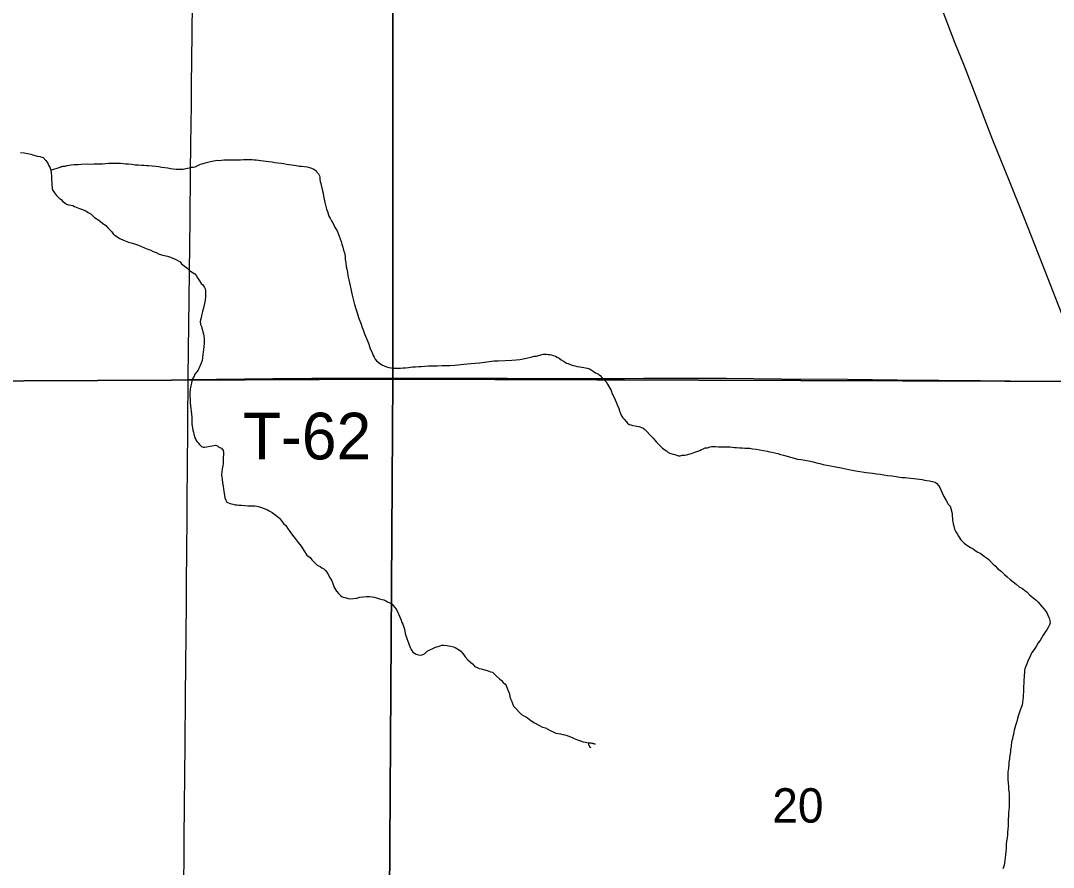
# Model space of a CAD drawing. Extents: x -17 to 88, y -5 to 22.
# Drawn here: x 3.281 to 4.539, y 16.562 to 17.592 of the extents above; entities that cross this region are included whole.
import ezdxf

# ---------------------------------------------------------------- set-up
doc = ezdxf.new("R2010")
doc.units = 0
for name, color, linetype in [('GM_X_County_Road', 7, 'Continuous'), ('GM_X_Minor_River', 7, 'Continuous'), ('GM_X_Section', 7, 'Continuous'), ('GM_X_Section_Text', 7, 'Continuous'), ('GM_X_Township_Road', 7, 'Continuous'), ('GM_X_Township_Road_Text', 7, 'Continuous')]:
    doc.layers.add(name, color=color, linetype=linetype)

msp = doc.modelspace()

# ---------------------------------------------------------------- linework, layer by layer
at = {"layer": 'GM_X_County_Road'}
for points in [[(3.4852, 17.1552), (3.4856, 17.1933), (3.4861, 17.2206), (3.4871, 17.3188), (3.4874, 17.3493), (3.4879, 17.4077), (3.4884, 17.4413), (3.489, 17.4903), (3.4893, 17.5127), (3.4898, 17.5767), (3.4911, 17.6892), (3.4914, 17.7228), (3.4925, 17.8054), (3.493, 17.8769), (3.4936, 17.9558), (3.4944, 18.041), (3.4949, 18.0795), (3.4948, 18.118), (3.4944, 18.1314), (3.4938, 18.1436), (3.4933, 18.1557)], [(4.5822, 17.1526), (4.5624, 17.2013), (4.5452, 17.2446), (4.5249, 17.2967), (4.5025, 17.3533), (4.4852, 17.3966), (4.465, 17.4468), (4.4557, 17.4711), (4.4465, 17.4945), (4.4303, 17.5366), (4.4188, 17.5655), (4.4017, 17.6101), (4.3874, 17.6462)], [(3.4794, 16.5202), (3.4802, 16.5718), (3.4804, 16.5985), (3.4808, 16.6352), (3.4812, 16.675), (3.4816, 16.7104), (3.4819, 16.7713), (3.4823, 16.8073), (3.4826, 16.8446), (3.4829, 16.8838), (3.4831, 16.9068), (3.4835, 16.9478), (3.4838, 16.9857), (3.484, 17.018), (3.4842, 17.0404), (3.4849, 17.1038), (3.4852, 17.1552)]]:
    msp.add_lwpolyline(points, dxfattribs=at)
at = {"layer": 'GM_X_Minor_River'}
for points in [[(3.281, 17.4316), (3.2855, 17.4312), (3.2897, 17.4304), (3.2935, 17.4296), (3.2973, 17.4284), (3.3014, 17.4272), (3.3045, 17.4268), (3.3068, 17.4261), (3.3087, 17.4257), (3.312, 17.4218), (3.3143, 17.4188), (3.315, 17.4161), (3.3165, 17.4138), (3.3177, 17.41), (3.3184, 17.4066), (3.3187, 17.4032), (3.3187, 17.3998), (3.3194, 17.3876)], [(3.3177, 17.41), (3.3306, 17.4141), (3.3302, 17.4141), (3.3325, 17.4149), (3.3352, 17.4152), (3.3378, 17.416), (3.3401, 17.4163), (3.3428, 17.4167), (3.3458, 17.417), (3.3485, 17.417), (3.3511, 17.417), (3.3549, 17.4173), (3.3614, 17.4177), (3.3659, 17.4176), (3.3701, 17.418), (3.3739, 17.418), (3.3773, 17.4179), (3.3807, 17.4179), (3.3845, 17.4183), (3.3883, 17.4186), (3.3921, 17.4186), (3.3955, 17.4186), (3.3986, 17.4185), (3.4028, 17.4185), (3.4058, 17.4181), (3.4092, 17.4177), (3.4126, 17.4177), (3.4164, 17.4173), (3.4206, 17.4168), (3.4248, 17.4168), (3.4282, 17.4164), (3.4312, 17.4164), (3.4343, 17.416), (3.4369, 17.416), (3.4456, 17.4151), (3.4491, 17.4147), (3.4532, 17.4139), (3.4566, 17.4135), (3.4604, 17.4131), (3.4638, 17.4123), (3.4669, 17.4119), (3.4703, 17.4115), (3.4733, 17.4115), (3.4764, 17.4115), (3.479, 17.4115), (3.4821, 17.4122), (3.4844, 17.4126), (3.4866, 17.4129), (3.4885, 17.4137), (3.4912, 17.414), (3.4935, 17.4144), (3.4954, 17.4151), (3.4992, 17.417), (3.5015, 17.4177), (3.5038, 17.4181), (3.5057, 17.4189), (3.5076, 17.4196), (3.5106, 17.4203), (3.5125, 17.4207), (3.5144, 17.4211), (3.5163, 17.4214), (3.5182, 17.4218), (3.5205, 17.4222), (3.5228, 17.4221), (3.5258, 17.4225), (3.5285, 17.4229), (3.5315, 17.4228), (3.5349, 17.4228), (3.5383, 17.4228), (3.5421, 17.4228), (3.5456, 17.4227), (3.549, 17.4227), (3.5524, 17.4231), (3.5551, 17.423), (3.5577, 17.423), (3.56, 17.423), (3.563, 17.423), (3.5653, 17.4226), (3.568, 17.4226), (3.5706, 17.4222), (3.5736, 17.4218), (3.5835, 17.4209), (3.5873, 17.4205), (3.5907, 17.4197), (3.5941, 17.4189), (3.5983, 17.4185), (3.6013, 17.4181), (3.6047, 17.4173), (3.6078, 17.4169), (3.6112, 17.4165), (3.6139, 17.4161), (3.6165, 17.4157), (3.6188, 17.4153), (3.6207, 17.4149), (3.6233, 17.4149), (3.6268, 17.4145), (3.6302, 17.4141), (3.6328, 17.4133), (3.6351, 17.4126), (3.6381, 17.4114), (3.6408, 17.4095)], [(3.6408, 17.4095), (3.6419, 17.4076), (3.6438, 17.4057), (3.6449, 17.4034), (3.6453, 17.4015), (3.6456, 17.3992), (3.646, 17.3965), (3.6467, 17.3939), (3.6471, 17.392), (3.6486, 17.3851), (3.6493, 17.3821), (3.6497, 17.3787), (3.6508, 17.3749), (3.6515, 17.3707), (3.6526, 17.3661), (3.6537, 17.3627), (3.6548, 17.3597), (3.6556, 17.357), (3.6563, 17.3543), (3.6582, 17.3517), (3.6597, 17.3486), (3.6608, 17.3463), (3.6623, 17.3437), (3.6634, 17.341), (3.6649, 17.3387), (3.6664, 17.3364), (3.6679, 17.333), (3.669, 17.33), (3.6702, 17.3265), (3.6713, 17.3235), (3.6724, 17.3201), (3.6735, 17.3166), (3.6742, 17.3128), (3.6754, 17.3094), (3.6761, 17.3056), (3.6764, 17.3014), (3.6772, 17.2973), (3.6775, 17.2927), (3.6783, 17.2897), (3.679, 17.2859), (3.6797, 17.2817), (3.6808, 17.2768), (3.6819, 17.2714), (3.683, 17.2657), (3.6845, 17.2596), (3.686, 17.2532), (3.6878, 17.2467), (3.6893, 17.2414), (3.6908, 17.2365), (3.6926, 17.2308), (3.6941, 17.2266), (3.6956, 17.2228), (3.6971, 17.2186), (3.6986, 17.2148), (3.6997, 17.211), (3.7034, 17.2026), (3.7042, 17.2003), (3.7049, 17.1984), (3.7057, 17.1957), (3.7068, 17.1927), (3.7087, 17.1889), (3.7094, 17.187), (3.7105, 17.1847), (3.7117, 17.1824), (3.7128, 17.1801), (3.7143, 17.1782), (3.7181, 17.1752), (3.7211, 17.1732), (3.7237, 17.1721), (3.7268, 17.1709), (3.7294, 17.1701), (3.7324, 17.1694), (3.7355, 17.169), (3.7385, 17.1693), (3.7408, 17.1693), (3.7438, 17.1693), (3.7469, 17.1696), (3.7499, 17.1696), (3.7533, 17.17), (3.7583, 17.1707), (3.7621, 17.1707), (3.7655, 17.171), (3.7689, 17.1714), (3.7731, 17.1717), (3.7776, 17.172), (3.783, 17.172), (3.7887, 17.172), (3.794, 17.1723), (3.7997, 17.1726), (3.8042, 17.1726), (3.8099, 17.1729), (3.8133, 17.1733), (3.8171, 17.1736), (3.8209, 17.174), (3.8251, 17.1743), (3.8293, 17.1747), (3.8346, 17.1754), (3.8403, 17.1757), (3.846, 17.1765), (3.8517, 17.1772), (3.8574, 17.1779)], [(3.3194, 17.3876), (3.3205, 17.3854), (3.3224, 17.3827), (3.3246, 17.3793), (3.328, 17.3762), (3.3303, 17.3743), (3.3322, 17.3724), (3.3348, 17.3704), (3.3371, 17.3689), (3.3394, 17.3681), (3.3424, 17.3677), (3.3447, 17.367), (3.3466, 17.3658), (3.3526, 17.3635), (3.3553, 17.3627), (3.3606, 17.3608), (3.3632, 17.3588), (3.367, 17.3565), (3.3712, 17.3527), (3.3764, 17.3493), (3.381, 17.3458), (3.3848, 17.3427), (3.3878, 17.3397), (3.39, 17.337), (3.3923, 17.3351), (3.3938, 17.3328), (3.3957, 17.3309), (3.3987, 17.329), (3.4021, 17.3271), (3.4063, 17.3248), (3.4123, 17.3224), (3.4173, 17.3213), (3.421, 17.3201), (3.4248, 17.3189), (3.4282, 17.3174), (3.432, 17.3158), (3.4358, 17.3139), (3.4396, 17.3127), (3.4426, 17.3112), (3.446, 17.31), (3.4498, 17.3081), (3.4544, 17.3066), (3.46, 17.3054), (3.4635, 17.3042), (3.4665, 17.303), (3.4691, 17.3019), (3.4752, 17.2984), (3.4771, 17.2961), (3.4801, 17.2938), (3.4835, 17.2912), (3.4869, 17.2881), (3.491, 17.2854), (3.4933, 17.2839), (3.4952, 17.2816), (3.4959, 17.2797), (3.4971, 17.2778), (3.4989, 17.2755), (3.5008, 17.2721), (3.5031, 17.2705), (3.505, 17.2675), (3.5057, 17.2656), (3.5064, 17.2637), (3.5064, 17.261), (3.5064, 17.2565), (3.506, 17.2519), (3.5048, 17.2477), (3.504, 17.2443), (3.5036, 17.2424), (3.5029, 17.2402), (3.5025, 17.2383), (3.5021, 17.2364), (3.5013, 17.2333), (3.5009, 17.2303), (3.5001, 17.228), (3.4997, 17.2261), (3.5001, 17.2224), (3.5012, 17.2197), (3.5019, 17.2178), (3.5027, 17.2155), (3.503, 17.2132), (3.5038, 17.2106), (3.5042, 17.2087), (3.5045, 17.2045), (3.5045, 17.2014), (3.5045, 17.1996), (3.5036, 17.1916), (3.5033, 17.1889), (3.5028, 17.1859), (3.5024, 17.1817), (3.502, 17.1787), (3.5009, 17.1753), (3.5001, 17.1734), (3.4993, 17.1715), (3.4974, 17.1666), (3.4951, 17.1643), (3.4932, 17.1617), (3.4924, 17.1594), (3.4905, 17.156), (3.4897, 17.1538), (3.4893, 17.1511), (3.4885, 17.1477)], [(3.8574, 17.1779), (3.8627, 17.1782), (3.8794, 17.1789), (3.8844, 17.1792), (3.8889, 17.1799), (3.8931, 17.1807), (3.8969, 17.1814), (3.9004, 17.1821), (3.9038, 17.1829), (3.9064, 17.1836), (3.9091, 17.1839), (3.9118, 17.1847), (3.9137, 17.1851), (3.9156, 17.1858), (3.9175, 17.1862), (3.9194, 17.1861), (3.9213, 17.1861), (3.9235, 17.1857), (3.9254, 17.1857), (3.9277, 17.1853), (3.9296, 17.1845), (3.9323, 17.1838), (3.9345, 17.1826), (3.9368, 17.1815), (3.9394, 17.1792), (3.9421, 17.1776), (3.9459, 17.1753), (3.9478, 17.1749), (3.9504, 17.1738), (3.9527, 17.173), (3.9561, 17.1722), (3.9587, 17.171), (3.9618, 17.1706), (3.9644, 17.1702), (3.9667, 17.1698), (3.969, 17.1695), (3.9709, 17.1691), (3.9739, 17.1683), (3.9758, 17.1671), (3.9781, 17.1656), (3.9811, 17.1633), (3.9849, 17.1617), (3.9868, 17.1602), (3.9886, 17.1579), (3.9913, 17.1552), (3.9939, 17.1526), (3.9958, 17.1495), (4.0003, 17.1419), (4.0014, 17.1381), (4.0037, 17.1335), (4.0063, 17.1278), (4.0078, 17.1236), (4.0093, 17.1202), (4.0104, 17.1172), (4.0115, 17.1141), (4.0126, 17.1111), (4.0145, 17.1088), (4.016, 17.1069), (4.0183, 17.1042), (4.0201, 17.1023), (4.022, 17.1008), (4.0239, 17.1), (4.0266, 17.0992), (4.0292, 17.0988), (4.0315, 17.0984), (4.0338, 17.098), (4.0364, 17.0972), (4.0391, 17.0961), (4.041, 17.0945), (4.0429, 17.093), (4.0485, 17.0869), (4.0519, 17.0834), (4.0549, 17.0796), (4.0579, 17.0766), (4.0628, 17.0716), (4.0655, 17.0697), (4.0677, 17.0685), (4.0696, 17.0666), (4.073, 17.0655), (4.0757, 17.0643), (4.0776, 17.0639), (4.0799, 17.0631), (4.0821, 17.0623), (4.084, 17.0623), (4.0867, 17.0631), (4.0897, 17.0634), (4.092, 17.0638), (4.0962, 17.0649), (4.1057, 17.0682), (4.108, 17.069), (4.1103, 17.0701), (4.1122, 17.0708), (4.1148, 17.072), (4.1175, 17.0723), (4.1206, 17.0734), (4.1225, 17.0738), (4.1251, 17.0738), (4.1274, 17.0738), (4.1308, 17.0734), (4.1335, 17.0733), (4.1361, 17.0733)], [(3.4885, 17.1477), (3.4877, 17.1435), (3.4873, 17.139), (3.4873, 17.1348), (3.4876, 17.1314), (3.4876, 17.1272), (3.488, 17.123), (3.4883, 17.12), (3.4887, 17.117), (3.489, 17.1132), (3.4894, 17.1097), (3.4894, 17.1071), (3.4894, 17.1044), (3.4897, 17.1014), (3.4901, 17.0987), (3.4904, 17.0965), (3.4908, 17.0938), (3.4915, 17.0911), (3.4919, 17.0889), (3.4934, 17.0847), (3.4945, 17.082), (3.4956, 17.0801), (3.4971, 17.0782), (3.499, 17.0763), (3.5013, 17.074), (3.5032, 17.0732), (3.5051, 17.0732), (3.5074, 17.0736), (3.5165, 17.075), (3.5184, 17.0754), (3.5207, 17.0746), (3.5225, 17.0731), (3.5256, 17.0719), (3.5278, 17.0689), (3.5282, 17.067), (3.5282, 17.0643), (3.5278, 17.0601), (3.5277, 17.0559), (3.5277, 17.0525), (3.5273, 17.0506), (3.5269, 17.0487), (3.5265, 17.0465), (3.5261, 17.0427), (3.5257, 17.0393), (3.5261, 17.0366), (3.5264, 17.034), (3.5268, 17.0298), (3.5279, 17.0256), (3.5283, 17.0222), (3.5286, 17.0191), (3.529, 17.0172), (3.5293, 17.0142), (3.5297, 17.0112), (3.5308, 17.0085), (3.5323, 17.0062), (3.5342, 17.0051), (3.5361, 17.0043), (3.5395, 17.0035), (3.5425, 17.0027), (3.5448, 17.0027), (3.5467, 17.0023), (3.5501, 17.0023), (3.5543, 17.0019), (3.5577, 17.0018), (3.56, 17.0018), (3.5661, 17.0018), (3.5687, 17.001), (3.5718, 17.0002), (3.5755, 16.9991), (3.5786, 16.9979), (3.5816, 16.9967), (3.5839, 16.9956), (3.5873, 16.9933), (3.5922, 16.9898), (3.5963, 16.9864), (3.5986, 16.9833), (3.6012, 16.9803), (3.6042, 16.9776), (3.6061, 16.9745), (3.6088, 16.9703), (3.6121, 16.9661), (3.6155, 16.9619), (3.6189, 16.957), (3.6227, 16.9524), (3.626, 16.9471), (3.6298, 16.9417), (3.6336, 16.9387), (3.6358, 16.936), (3.6389, 16.9325), (3.6423, 16.9295), (3.6457, 16.9276), (3.6479, 16.926), (3.6502, 16.9249), (3.6525, 16.923), (3.6551, 16.9191), (3.6562, 16.9165), (3.6581, 16.9134), (3.66, 16.9104), (3.6611, 16.907), (3.6629, 16.9024), (3.6659, 16.8978)], [(4.1361, 17.0733), (4.1388, 17.0733), (4.1418, 17.0733), (4.1449, 17.0733), (4.1475, 17.0732), (4.1502, 17.0728), (4.1528, 17.0728), (4.1566, 17.0724), (4.1597, 17.072), (4.1631, 17.0716), (4.1657, 17.0716), (4.1688, 17.0716), (4.1722, 17.0711), (4.1767, 17.0704), (4.1813, 17.0696), (4.1858, 17.0688), (4.19, 17.068), (4.193, 17.0672), (4.1957, 17.0668), (4.1995, 17.066), (4.2029, 17.0652), (4.2063, 17.0641), (4.2101, 17.0633), (4.2143, 17.0621), (4.2184, 17.0609), (4.223, 17.0598), (4.2271, 17.0586), (4.2313, 17.0578), (4.2359, 17.057), (4.2404, 17.0562), (4.2461, 17.055), (4.2503, 17.0539), (4.2544, 17.0531), (4.2582, 17.0519), (4.2628, 17.0511), (4.2673, 17.0503), (4.2715, 17.0495), (4.2821, 17.0475), (4.2859, 17.0468), (4.2897, 17.046), (4.2958, 17.0448), (4.3003, 17.0436), (4.3056, 17.0428), (4.3105, 17.042), (4.3147, 17.0416), (4.3185, 17.0412), (4.3231, 17.0404), (4.3276, 17.04), (4.3322, 17.0392), (4.3367, 17.0384), (4.3417, 17.038), (4.3473, 17.0372), (4.3511, 17.0364), (4.3545, 17.036), (4.358, 17.036), (4.361, 17.0356), (4.3648, 17.0351), (4.3686, 17.0347), (4.372, 17.0343), (4.3754, 17.0339), (4.3788, 17.0335), (4.3819, 17.0327), (4.3845, 17.0323), (4.3876, 17.0319), (4.3895, 17.0315), (4.3913, 17.0311), (4.3948, 17.0304), (4.3966, 17.0288), (4.3989, 17.0265), (4.4004, 17.0239), (4.4015, 17.0212), (4.403, 17.0174), (4.4053, 17.0128), (4.4079, 17.0083), (4.4105, 17.0037), (4.4128, 17.001), (4.4139, 16.9983), (4.4154, 16.9923), (4.4153, 16.9889), (4.4157, 16.9862), (4.4157, 16.9843), (4.4161, 16.982), (4.4164, 16.9797), (4.4172, 16.9767), (4.4183, 16.9733), (4.4198, 16.9698), (4.4213, 16.9676), (4.4231, 16.9645), (4.4261, 16.9603), (4.4299, 16.9561), (4.4344, 16.953), (4.4378, 16.9507), (4.4409, 16.9492), (4.4431, 16.9477), (4.4458, 16.9457), (4.4496, 16.9438), (4.4522, 16.9419), (4.4549, 16.94), (4.4571, 16.9384), (4.4598, 16.9361), (4.4632, 16.9327)], [(4.4632, 16.9327), (4.4654, 16.9308), (4.4677, 16.9285), (4.4707, 16.9254), (4.4756, 16.9216), (4.479, 16.9182), (4.4824, 16.9151), (4.4858, 16.912), (4.4896, 16.909), (4.4933, 16.9063), (4.4971, 16.9032), (4.5009, 16.9009), (4.5039, 16.8986), (4.5062, 16.8971), (4.5096, 16.8933), (4.5115, 16.8917), (4.5134, 16.8902), (4.5156, 16.8883), (4.5175, 16.8868), (4.5201, 16.8845), (4.5247, 16.8791), (4.5273, 16.8757), (4.5299, 16.8726), (4.5311, 16.8707), (4.5318, 16.8684), (4.5329, 16.8658), (4.534, 16.8639), (4.5344, 16.8616), (4.5348, 16.8593), (4.534, 16.8567), (4.5321, 16.8536), (4.5305, 16.8506), (4.529, 16.8487), (4.5278, 16.8465), (4.5263, 16.8442), (4.5244, 16.8412), (4.5225, 16.8378), (4.5202, 16.8348), (4.5182, 16.8314), (4.5159, 16.828), (4.514, 16.8253), (4.5125, 16.8231), (4.5113, 16.8208), (4.5102, 16.8181), (4.5086, 16.8155), (4.5075, 16.8125), (4.5063, 16.8094), (4.5052, 16.8064), (4.504, 16.8034), (4.5036, 16.8015), (4.5036, 16.7985), (4.5032, 16.7954), (4.5032, 16.7932), (4.5028, 16.7897), (4.5027, 16.7875), (4.5023, 16.7799), (4.5023, 16.7776), (4.5023, 16.7746), (4.5019, 16.7719), (4.5018, 16.7689), (4.5014, 16.7658), (4.501, 16.7628), (4.5006, 16.759), (4.4995, 16.756), (4.4983, 16.753), (4.4972, 16.7503), (4.4964, 16.748), (4.4956, 16.7454), (4.4948, 16.7428), (4.494, 16.7393), (4.4933, 16.7367), (4.4925, 16.7344), (4.4917, 16.7314), (4.4909, 16.7287), (4.4905, 16.7261), (4.4901, 16.7234), (4.4894, 16.7208), (4.489, 16.7181), (4.4882, 16.7159), (4.4874, 16.7132), (4.487, 16.7109), (4.487, 16.709), (4.4866, 16.7068), (4.4862, 16.7045), (4.4862, 16.7026), (4.4858, 16.6999), (4.4854, 16.6977), (4.485, 16.6958), (4.485, 16.6935), (4.4846, 16.6916), (4.4842, 16.6897), (4.4842, 16.6867), (4.4838, 16.684), (4.4838, 16.6821), (4.4833, 16.6776), (4.4833, 16.6734), (4.4833, 16.6681), (4.4836, 16.6643), (4.484, 16.6601), (4.484, 16.6567), (4.4843, 16.654)], [(3.6659, 16.8978), (3.6686, 16.8944), (3.6708, 16.8921), (3.6727, 16.8909), (3.6758, 16.8901), (3.6799, 16.889), (3.6826, 16.8886), (3.6906, 16.8893), (3.694, 16.8904), (3.6985, 16.8907), (3.7023, 16.8911), (3.7061, 16.8914), (3.7092, 16.891), (3.7115, 16.8903), (3.7145, 16.8895), (3.7179, 16.8883), (3.7209, 16.8875), (3.7232, 16.8871), (3.7258, 16.886), (3.7277, 16.8848), (3.7308, 16.8837), (3.7334, 16.8821), (3.7349, 16.8802), (3.7368, 16.8779), (3.7391, 16.8745), (3.7402, 16.8718), (3.7417, 16.8692), (3.7432, 16.8654), (3.7443, 16.8623), (3.7454, 16.8596), (3.7465, 16.8577), (3.7473, 16.8551), (3.7484, 16.8513), (3.7495, 16.8463), (3.7513, 16.8402), (3.7536, 16.8338), (3.7554, 16.8292), (3.7566, 16.8269), (3.7588, 16.8235), (3.7607, 16.8223), (3.7626, 16.8212), (3.7656, 16.8204), (3.7683, 16.82), (3.7702, 16.8204), (3.7728, 16.8215), (3.7763, 16.8249), (3.7862, 16.8294), (3.7896, 16.8305), (3.7919, 16.8312), (3.7938, 16.832), (3.7965, 16.8319), (3.8003, 16.8315), (3.8044, 16.8307), (3.8082, 16.8299), (3.8101, 16.8292), (3.8154, 16.8261), (3.8173, 16.8249), (3.8192, 16.8223), (3.8207, 16.8204), (3.8222, 16.8177), (3.8256, 16.8143), (3.829, 16.8112), (3.8312, 16.8093), (3.8342, 16.8062), (3.8369, 16.8047), (3.8395, 16.8035), (3.8418, 16.8031), (3.8449, 16.8024), (3.849, 16.8012), (3.8532, 16.7996), (3.8555, 16.7992), (3.8581, 16.7969), (3.8604, 16.7943), (3.8641, 16.7912), (3.8668, 16.7889), (3.8687, 16.7866), (3.8705, 16.7851), (3.8724, 16.7828), (3.8739, 16.7786), (3.875, 16.7756), (3.8762, 16.7729), (3.8769, 16.7691), (3.878, 16.7657), (3.8791, 16.7634), (3.8799, 16.7611), (3.8814, 16.7577), (3.8908, 16.7477), (3.8938, 16.7458), (3.8957, 16.745), (3.8983, 16.7435), (3.9025, 16.7404), (3.9067, 16.7374), (3.9119, 16.7347), (3.9165, 16.7324), (3.9203, 16.7312), (3.9229, 16.7297), (3.9259, 16.7281), (3.9294, 16.7266), (3.9328, 16.725), (3.9384, 16.7239), (3.9415, 16.7231)], [(3.9415, 16.7231), (3.9438, 16.7227), (3.9464, 16.7219), (3.9494, 16.7207), (3.9517, 16.72), (3.9551, 16.7184), (3.9593, 16.7169), (3.9627, 16.7157), (3.9661, 16.7142), (3.9688, 16.7141), (3.9706, 16.7134), (3.9733, 16.7133), (3.9752, 16.7133), (3.9779, 16.7125), (3.9797, 16.7118), (3.9805, 16.7114), (3.9794, 16.7118), (3.9779, 16.7122), (3.9725, 16.713), (3.9725, 16.7111), (3.9737, 16.7088), (3.9755, 16.7076)], [(4.4843, 16.654), (4.4847, 16.6514), (4.4846, 16.6476), (4.4846, 16.6438), (4.4846, 16.6351), (4.4845, 16.6313), (4.4841, 16.6279), (4.4841, 16.6241), (4.4837, 16.6199), (4.4837, 16.6161), (4.4836, 16.6119), (4.4832, 16.6081), (4.4828, 16.6043), (4.4828, 16.6009), (4.4824, 16.5975), (4.4816, 16.5934), (4.4812, 16.5892), (4.4812, 16.5846), (4.4808, 16.5812), (4.4803, 16.577), (4.4799, 16.5736), (4.4795, 16.5702), (4.4791, 16.5672), (4.4787, 16.5642), (4.478, 16.5619), (4.4772, 16.5596)]]:
    msp.add_lwpolyline(points, dxfattribs=at)
at = {"layer": 'GM_X_Section'}
for points in [[(2.6698, 18.15), (3.7341, 18.1579), (3.7342, 17.1557), (2.6556, 17.151)], [(3.7341, 18.1579), (4.7287, 18.1546), (4.728, 17.1525), (3.7342, 17.1557)], [(2.6556, 17.151), (3.7342, 17.1557), (3.7278, 16.1476), (2.6375, 16.1483)], [(3.7342, 17.1557), (4.728, 17.1525), (4.7288, 16.1466), (3.7278, 16.1476)]]:
    msp.add_lwpolyline(points, close=True, dxfattribs=at)
at = {"layer": 'GM_X_Township_Road'}
msp.add_lwpolyline([(3.4852, 17.1552), (3.5884, 17.1564), (3.6356, 17.1568), (3.6996, 17.157), (3.8475, 17.1571), (3.8736, 17.157), (3.9823, 17.1566), (4.0165, 17.1567), (4.0401, 17.1568), (4.0773, 17.1568), (4.1406, 17.1568), (4.2071, 17.1562), (4.2879, 17.1557), (4.3487, 17.155), (4.45, 17.1542), (4.5227, 17.1533), (4.5822, 17.1526)], dxfattribs=at)

# ---------------------------------------------------------------- texts
at = {"layer": 'GM_X_Section_Text'}
msp.add_text('20', height=0.04186, rotation=0, dxfattribs=at).set_placement((4.1964, 16.616))
at = {"layer": 'GM_X_Township_Road_Text'}
msp.add_text('T-62', height=0.05682, rotation=0, dxfattribs=at).set_placement((3.5518, 17.0581))

doc.saveas('drawing.dxf')
